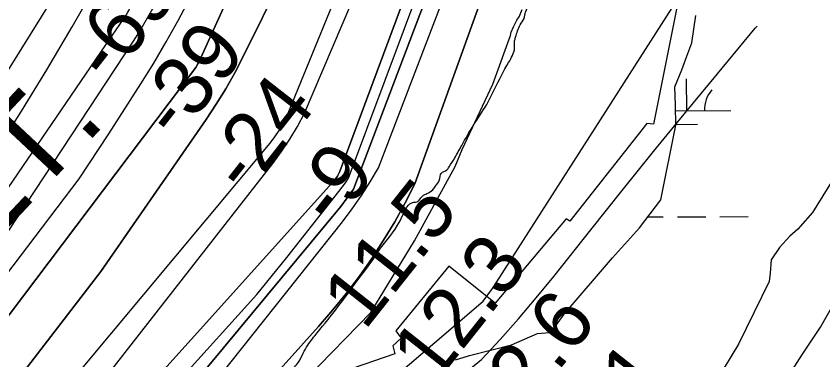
# Model space of a CAD drawing. Extents: x 3361039 to 3398939, y 576572 to 602007.
# Drawn here: x 3386421 to 3387334, y 597245 to 597634 of the extents above; entities that cross this region are included whole.
import ezdxf

# ---------------------------------------------------------------- set-up
doc = ezdxf.new("R2010")
doc.units = 0
for name, color, linetype in [('V-LEVE-TOET', 7, 'Continuous'), ('V-RIVR-EDGE', 7, 'Continuous'), ('V-RIVR-RANG', 7, 'Continuous'), ('V-RRAP-RVMT', 7, 'Continuous'), ('V-RRAP-RVMT-IDEN', 7, 'Continuous'), ('V-SITE-VEGE', 7, 'Continuous'), ('V-TOPO-DPTH', 7, 'Continuous'), ('V-TOPO-MAJR', 7, 'Continuous'), ('V-TOPO-MINR', 7, 'Continuous'), ('V-TOPO-WATR', 7, 'Continuous'), ('V-WETL-SWMP', 7, 'Continuous')]:
    doc.layers.add(name, color=color, linetype=linetype)

msp = doc.modelspace()

# ---------------------------------------------------------------- linework, layer by layer
at = {"layer": 'V-LEVE-TOET'}
msp.add_lwpolyline([(3387289.81, 597218.76), (3387310.69, 597251.05), (3387331.11, 597281.87), (3387356.18, 597326.33), (3387378.38, 597368.33), (3387398.81, 597398.19), (3387423.9, 597441.69), (3387449.51, 597482.76), (3387483.59, 597541.9), (3387515.33, 597595.18), (3387547.67, 597640.23), (3387566.21, 597666.66), (3387583.43, 597696.91)], dxfattribs=at)
at = {"layer": 'V-RIVR-EDGE'}
for points in [[(3386834.88, 597373.08), (3386858.16, 597407.31), (3386871.23, 597423.14), (3386874.76, 597423.48), (3386877.23, 597425.59), (3386881.12, 597430.16), (3386886.06, 597432.97), (3386892.76, 597437.18), (3386895.59, 597441.4), (3386899.84, 597447.73), (3386902.32, 597456.18), (3386908.32, 597459.69), (3386911.15, 597463.21), (3386917.52, 597473.41), (3386925.3, 597487.49), (3386938.75, 597510.36), (3386953.61, 597533.93), (3386962.82, 597551.88), (3386978.39, 597581.44), (3386985.13, 597597.63), (3386985.15, 597605.74), (3386986.22, 597609.96), (3386991.54, 597624.05), (3386995.78, 597631.08), (3386997.56, 597638.48), (3387002.52, 597648.33), (3387008.54, 597658.18), (3387017.37, 597667.68), (3387022.69, 597683.17), (3387027.3, 597692.67), (3387032.61, 597704.64), (3387035.8, 597712.74)], [(3385039.17, 595098.55), (3385046.55, 595110.08), (3385052.21, 595120.28), (3385054.34, 595124.86), (3385060, 595131.89), (3385068.49, 595148.43), (3385075.57, 595161.45), (3385079.11, 595167.79), (3385083.34, 595168.48), (3385085.46, 595169.88), (3385085.82, 595172), (3385085.83, 595177.28), (3385085.84, 595181.16), (3385086.2, 595185.74), (3385086.22, 595190.32), (3385091.53, 595202.99), (3385094.02, 595210.39), (3385097.58, 595226.94), (3385101.48, 595236.44), (3385102.91, 595245.25), (3385105.07, 595261.81), (3385104.74, 595273.08), (3385103.35, 595280.84), (3385099.49, 595285.08), (3385099.49, 595287.19), (3385099.86, 595291.42), (3385099.87, 595298.47), (3385098.83, 595304.46), (3385096.37, 595307.28), (3385096.39, 595312.92), (3385101.32, 595314.32), (3385103.79, 595316.43), (3385103.81, 595321.36), (3385106.28, 595325.58), (3385108.06, 595330.86), (3385108.77, 595335.44), (3385110.56, 595346.36), (3385112.37, 595365.74), (3385114.16, 595377.36), (3385118.41, 595385.1), (3385120.9, 595392.5), (3385120.57, 595401.66), (3385120.59, 595409.77), (3385123.08, 595420.33), (3385126.61, 595424.9), (3385130.15, 595430.88), (3385132.65, 595441.45), (3385135.15, 595457.65), (3385137.31, 595475.62), (3385138.07, 595498.52), (3385142.72, 595525.64), (3385148.43, 595553.11), (3385152.35, 595572.84), (3385153.79, 595583.4), (3385153.82, 595595.03), (3385152.43, 595605.96), (3385150.69, 595613.72), (3385147.18, 595617.6), (3385147.19, 595622.18), (3385148.29, 595641.91), (3385147.61, 595650.37), (3385149.04, 595660.94), (3385151.54, 595672.91), (3385155.44, 595680.3), (3385161.45, 595689.1), (3385174.88, 595704.92), (3385189.37, 595723.21), (3385205.26, 595737.97), (3385217.98, 595749.21), (3385229.99, 595763.28), (3385235.65, 595772.43), (3385242.38, 595783.69), (3385242.39, 595788.97), (3385243.8, 595791.08), (3385255.82, 595805.85), (3385261.49, 595818.52), (3385266.08, 595822.39), (3385272.08, 595825.55), (3385277.73, 595830.82), (3385281.27, 595836.45), (3385285.51, 595840.66), (3385292.23, 595850.87), (3385303.88, 595862.82), (3385309.55, 595873.38), (3385312.74, 595882.88), (3385318.05, 595889.56), (3385324.75, 595895.19), (3385327.24, 595901.87), (3385327.25, 595906.81), (3385329.73, 595911.38), (3385338.57, 595924.4), (3385339.97, 595922.28), (3385342.45, 595924.39), (3385347.04, 595931.78), (3385359.42, 595947.6), (3385367.19, 595954.98), (3385371.43, 595961.32), (3385374.62, 595968.71), (3385379.21, 595972.57), (3385383.79, 595972.56), (3385388.03, 595975.72), (3385397.93, 595989.09), (3385403.92, 595991.19), (3385406.75, 595992.59), (3385414.5, 595992.57), (3385420.5, 595996.79), (3385443.8, 596015.4), (3385458.63, 596027.35), (3385476.99, 596042.81), (3385492.53, 596056.16), (3385508.07, 596068.81), (3385514.78, 596074.78), (3385521.14, 596084.28), (3385525.75, 596094.13), (3385532.11, 596101.17), (3385542.35, 596111.01), (3385562.14, 596134.92), (3385576.63, 596151.44), (3385584.41, 596162.35), (3385590.41, 596166.92), (3385596.05, 596168.31), (3385598.88, 596170.07), (3385600.65, 596173.23), (3385605.23, 596174.28), (3385612.29, 596179.55), (3385619, 596185.87), (3385628.53, 596192.54), (3385646.55, 596211.88), (3385659.63, 596229.11), (3385667.4, 596233.68), (3385673.39, 596235.42), (3385677.98, 596239.99), (3385679.05, 596245.98), (3385681.54, 596253.73), (3385686.49, 596260.41), (3385700.26, 596272.36), (3385722.51, 596291.33), (3385752.88, 596318.74), (3385795.26, 596357.75), (3385843.31, 596408.37), (3385868.03, 596429.81), (3385900.88, 596463.55), (3385921.72, 596481.12), (3385922.43, 596484.29), (3385923.85, 596490.28), (3385925.63, 596496.97), (3385930.94, 596504.35), (3385939.77, 596514.9), (3385953.55, 596530.02), (3385972.27, 596548.65), (3385986.76, 596563.41), (3385999.12, 596573.6), (3386001.6, 596579.94), (3386003.73, 596584.87), (3386006.55, 596587.33), (3386011.48, 596586.26), (3386014.31, 596589.07), (3386018.56, 596598.22), (3386024.57, 596604.9), (3386033.04, 596611.22), (3386047.16, 596622.11), (3386061.63, 596630.53), (3386063.05, 596636.52), (3386069.42, 596646.72), (3386077.9, 596657.63), (3386083.56, 596662.9), (3386086.38, 596663.95), (3386089.2, 596664.29), (3386094.84, 596665.34), (3386098.02, 596668.85), (3386106.5, 596678.35), (3386117.1, 596688.89), (3386129.45, 596699.08), (3386144.63, 596708.56), (3386170.4, 596726.81), (3386181.69, 596732.78), (3386189.11, 596740.51), (3386194.41, 596747.55), (3386198.65, 596751.06), (3386208.17, 596753.15), (3386220.16, 596758.76), (3386225.46, 596762.27), (3386241.7, 596776.68), (3386247.01, 596785.82), (3386256.19, 596795.32), (3386265.01, 596799.88), (3386273.47, 596800.56), (3386278.06, 596800.9), (3386282.64, 596801.95), (3386285.11, 596805.46), (3386289, 596809.68), (3386294.29, 596812.84), (3386307, 596819.15), (3386326.74, 596825.8), (3386338.74, 596831.76), (3386346.16, 596841.25), (3386350.04, 596843.01), (3386359.92, 596848.27), (3386374.04, 596856.69), (3386380.05, 596864.08), (3386384.29, 596871.11), (3386397.37, 596885.88), (3386419.98, 596910.84), (3386428.81, 596916.46), (3386429.16, 596916.46), (3386440.11, 596926.3), (3386445.76, 596933.68), (3386446.48, 596940.73), (3386448.6, 596943.19), (3386464.84, 596954.78), (3386481.08, 596966.01), (3386496.61, 596977.6), (3386512.16, 596993.42), (3386533.35, 597014.87), (3386566.55, 597046.5), (3386598.7, 597080.6), (3386628.02, 597108.36), (3386652.05, 597136.14), (3386668.65, 597151.6), (3386687.02, 597172.35), (3386699.4, 597188.88), (3386716.72, 597211.39), (3386731.57, 597231.44), (3386740.76, 597241.99), (3386746.07, 597252.19), (3386751.38, 597261.34), (3386761.98, 597275.41), (3386785.31, 597304.6), (3386806.88, 597333.79), (3386826.32, 597360.17), (3386834.88, 597373.08)]]:
    msp.add_spline(points, degree=3, dxfattribs=at)
at = {"layer": 'V-RRAP-RVMT'}
for p, q in [((3387172.12, 597662.57), (3387142.32, 597511.39)), ((3387134.59, 597512.43), (3387047.68, 597401.62)), ((3387142.32, 597511.39), (3387134.59, 597512.43)), ((3387043.6, 597404.48), (3386962.99, 597308.97)), ((3387047.68, 597401.62), (3387043.6, 597404.48)), ((3386910.9, 597350.59), (3386850.95, 597277.37)), ((3386962.99, 597308.97), (3386910.9, 597350.59)), ((3386856.76, 597269.39), (3386847.39, 597260.46)), ((3386850.95, 597277.37), (3386856.76, 597269.39)), ((3386847.39, 597260.46), (3386849.82, 597251.36)), ((3386849.82, 597251.36), (3386746.01, 597216.09))]:
    msp.add_line(p, q, dxfattribs=at)
at = {"layer": 'V-SITE-VEGE'}
for p, q in [((3386990.16, 597633.03), (3386993.77, 597641.35)), ((3386983.96, 597621.83), (3386987.83, 597629.38)), ((3386987.83, 597629.38), (3386990.16, 597633.03)), ((3386980.35, 597611.94), (3386981.38, 597615.58)), ((3386981.38, 597615.58), (3386983.96, 597621.83)), ((3386960.64, 597556.73), (3386980.35, 597611.94)), ((3386925.89, 597482.74), (3386960.64, 597556.73)), ((3387397.35, 597533.51), (3387321.83, 597411.41)), ((3386917.91, 597463.7), (3386925.89, 597482.74)), ((3386871.93, 597379.25), (3386917.91, 597463.7)), ((3387321.83, 597411.41), (3387305.56, 597392.81)), ((3387305.56, 597392.81), (3387296.27, 597384.66)), ((3386822.64, 597298.39), (3386871.93, 597379.25)), ((3387296.27, 597384.66), (3387284.65, 597371.87)), ((3387284.65, 597371.87), (3387275.35, 597357.92)), ((3387275.35, 597357.92), (3387274.19, 597342.8)), ((3387274.19, 597342.8), (3387273.03, 597333.5)), ((3387273.03, 597333.5), (3387238.17, 597262.57)), ((3386749.7, 597223.46), (3386822.64, 597298.39)), ((3387238.17, 597262.57), (3387202.15, 597203.27))]:
    msp.add_line(p, q, dxfattribs=at)
at = {"layer": 'V-TOPO-DPTH'}
for points in [[(3387238.52, 600201.49), (3387253.35, 599637.17), (3387254.43, 599613.07), (3387254.49, 599589), (3387253.03, 599564.97), (3387250.56, 599540.98), (3387245.22, 599501.37), (3387238.6, 599457.73), (3387231.01, 599414.28), (3387075.86, 598583.85), (3387075.59, 598580.63), (3387075.14, 598577.43), (3387074.83, 598575.84), (3387072.37, 598564.67), (3387071.41, 598561.08), (3387070.14, 598557.58), (3386627.95, 597581.78), (3386626.89, 597579.68), (3386624.63, 597575.57), (3386216.18, 597034.31)], [(3386216.18, 597034.31), (3386624.63, 597575.57), (3386626.89, 597579.68), (3386627.95, 597581.78), (3387070.14, 598557.58), (3387071.41, 598561.08), (3387072.37, 598564.67), (3387074.83, 598575.84), (3387075.14, 598577.43), (3387075.59, 598580.63), (3387075.86, 598583.85), (3387231.01, 599414.28), (3387238.6, 599457.73), (3387245.22, 599501.37), (3387250.56, 599540.98), (3387253.03, 599564.97), (3387254.49, 599589), (3387254.43, 599613.07), (3387253.35, 599637.17), (3387238.52, 600201.49)], [(3386278, 596973.96), (3386708.89, 597490.1), (3386713.97, 597497.09), (3386718.77, 597504.26), (3386723.13, 597511.71), (3386727.21, 597519.33), (3386854.33, 597830.53), (3386888.11, 597914.95), (3386923.06, 597998.86), (3386959.75, 598082.03), (3387160.3, 598510.28), (3387161.46, 598512.85), (3387162.58, 598515.44), (3387163.61, 598518.07), (3387242.55, 599160.51), (3387249.52, 599206.21), (3387257.39, 599251.77), (3387265.85, 599297.23), (3387317.76, 599561.59), (3387318.8, 599568.12), (3387319.52, 599574.67), (3387319.77, 599581.26), (3387319.7, 599587.87), (3387326.78, 600201.73)], [(3387424.05, 600202), (3387386.28, 599586.37), (3387384.38, 599577.94), (3387382.95, 599569.36), (3387381.56, 599560.78), (3387380.23, 599552.18), (3387378.95, 599543.57), (3387371.96, 599495.26), (3387370.61, 599485.61), (3387369.33, 599475.96), (3387368.13, 599466.29), (3387366.99, 599456.61), (3387366.17, 599446.93), (3387365.7, 599437.23), (3387221.49, 598545.17), (3387213.27, 598519.63), (3387204.66, 598494.23), (3387195.45, 598469.04), (3387185.85, 598443.99), (3387152.26, 598359.32), (3386802.95, 597437.96), (3386795.88, 597427.93), (3386788.49, 597418.13), (3386440.17, 596998.24)], [(3386440.17, 596998.24), (3386788.49, 597418.13), (3386795.88, 597427.93), (3386802.95, 597437.96), (3387152.26, 598359.32), (3387185.85, 598443.99), (3387195.45, 598469.04), (3387204.66, 598494.23), (3387213.27, 598519.63), (3387221.49, 598545.17), (3387365.7, 599437.23), (3387366.17, 599446.93), (3387366.99, 599456.61), (3387368.13, 599466.29), (3387369.33, 599475.96), (3387370.61, 599485.61), (3387371.96, 599495.26), (3387378.95, 599543.57), (3387380.23, 599552.18), (3387381.56, 599560.78), (3387382.95, 599569.36), (3387384.38, 599577.94), (3387386.28, 599586.37), (3387424.05, 600202)], [(3386278, 596973.96), (3386708.89, 597490.1), (3386713.97, 597497.09), (3386718.77, 597504.26), (3386723.13, 597511.71), (3386727.21, 597519.33), (3386854.33, 597830.53), (3386888.11, 597914.95), (3386923.06, 597998.86), (3386959.75, 598082.03), (3387160.3, 598510.28), (3387161.46, 598512.85), (3387162.58, 598515.44), (3387163.61, 598518.07), (3387242.55, 599160.51), (3387249.52, 599206.21), (3387257.39, 599251.77), (3387265.85, 599297.23), (3387317.76, 599561.59)], [(3387298.49, 599549.42), (3387125.19, 598592.2), (3387120.35, 598565.42), (3387114.52, 598538.9), (3386752.75, 597739.93), (3386721.85, 597676.85), (3386678.14, 597587.97), (3386668.6, 597569.61), (3386658.54, 597551.57), (3386647.67, 597533.99), (3386636.28, 597516.73), (3386517.22, 597344.77), (3386327.43, 597098.1)], [(3386327.43, 597098.1), (3386517.22, 597344.77), (3386636.28, 597516.73), (3386647.67, 597533.99), (3386658.54, 597551.57), (3386668.6, 597569.61), (3386678.14, 597587.97), (3386721.85, 597676.85), (3386752.75, 597739.93), (3387114.52, 598538.9), (3387120.35, 598565.42), (3387125.19, 598592.2), (3387298.49, 599549.42)], [(3387316.42, 599395.26), (3387312.61, 599368.23), (3387308.92, 599341.18), (3387305.42, 599314.11), (3387302.04, 599287.02), (3387299.31, 599259.88), (3387185.98, 598529.51), (3387182.09, 598518.55), (3387178.03, 598507.67), (3387173.72, 598496.87), (3386787.73, 597458.92), (3386787.54, 597458.39), (3386787.36, 597457.86), (3386786.75, 597456.29), (3386784.68, 597452.45), (3386782.86, 597450.12), (3386780.04, 597446.72), (3386779.06, 597445.61), (3386299.57, 596912.25)], [(3386299.57, 596912.25), (3386779.06, 597445.61), (3386780.04, 597446.72), (3386782.86, 597450.12), (3386784.68, 597452.45), (3386786.75, 597456.29), (3386787.36, 597457.86), (3386787.54, 597458.39), (3386787.73, 597458.92), (3387173.72, 598496.87), (3387178.03, 598507.67), (3387182.09, 598518.55), (3387185.98, 598529.51), (3387299.31, 599259.88), (3387302.04, 599287.02), (3387305.42, 599314.11), (3387308.92, 599341.18), (3387312.61, 599368.23), (3387316.42, 599395.26)], [(3387230.92, 598441), (3386872.48, 597444.11), (3386861.37, 597422.34), (3386849.64, 597400.93), (3386836.98, 597380.06), (3386823.71, 597359.54), (3386809.57, 597339.6), (3386794.92, 597320.06), (3386779.5, 597301.13), (3386763.55, 597282.61), (3386376.83, 596851.7)]]:
    msp.add_lwpolyline(points, dxfattribs=at)
at = {"layer": 'V-TOPO-MAJR'}
msp.add_lwpolyline([(3386195.01, 597057.26), (3386492.77, 597449.46), (3386526.46, 597500.62), (3386562.52, 597557.11), (3386577.11, 597580.72), (3386591.24, 597604.6), (3386604.68, 597628.88), (3386617.65, 597653.42), (3387004.54, 598575.91), (3387142.03, 599177.28), (3387220.4, 599583.75), (3387221.26, 599590.24), (3387221.75, 599596.73), (3387221.71, 599603.25), (3387221.31, 599609.77), (3387195.6, 600201.37)], dxfattribs=at)
at = {"layer": 'V-TOPO-MINR'}
for points in [[(3386172.59, 597212.06), (3386216.36, 597271.7), (3386259.01, 597332.11), (3386300, 597393.66), (3386339.87, 597455.97), (3386474.91, 597673.5), (3386479.59, 597681.29), (3386484.11, 597689.16), (3386488.4, 597697.17), (3386492.53, 597705.26), (3386525.11, 597771.44), (3386531.54, 597785.21), (3386893.42, 598640.78), (3386895.15, 598644.65), (3386896.8, 598648.55), (3386898.34, 598652.5), (3386899.79, 598656.48), (3386989.29, 599153.47), (3387049.35, 599612.88), (3387051.27, 599633.23), (3387051.1, 599653.66), (3387049.52, 599674.15), (3387000.98, 600200.83)], [(3386188.3, 597110.78), (3386522.3, 597600.17), (3386526.39, 597606.17), (3386530.48, 597612.17), (3386534.56, 597618.18), (3386538.65, 597624.19), (3386545.99, 597635), (3386546.39, 597635.61), (3386547.87, 597638.11), (3386548.79, 597640.07), (3386830.65, 598364.58), (3386879.13, 598491.58), (3386915.47, 598584.43), (3386924.15, 598607.43), (3386932.46, 598630.56), (3386940.22, 598653.89), (3386947.6, 598677.34), (3387137.6, 599587.34), (3387138.34, 599601.39), (3387138.63, 599615.44), (3387138.22, 599629.48), (3387137.35, 599643.52), (3387081.99, 600201.06)], [(3387238.52, 600201.49), (3387253.35, 599637.17), (3387254.43, 599613.07), (3387254.49, 599589), (3387253.03, 599564.97), (3387250.56, 599540.98), (3387245.22, 599501.37), (3387238.6, 599457.73), (3387231.01, 599414.28), (3387075.86, 598583.85), (3387075.59, 598580.63), (3387075.14, 598577.43), (3387074.83, 598575.84), (3387072.37, 598564.67), (3387071.41, 598561.08), (3387070.14, 598557.58), (3386627.95, 597581.78), (3386626.89, 597579.68), (3386624.63, 597575.57), (3386216.18, 597034.31)], [(3386278, 596973.96), (3386708.89, 597490.1), (3386713.97, 597497.09), (3386718.77, 597504.26), (3386723.13, 597511.71), (3386727.21, 597519.33), (3386854.33, 597830.53), (3386888.11, 597914.95), (3386923.06, 597998.86), (3386959.75, 598082.03), (3387160.3, 598510.28), (3387161.46, 598512.85), (3387162.58, 598515.44), (3387163.61, 598518.07), (3387242.55, 599160.51), (3387249.52, 599206.21), (3387257.39, 599251.77), (3387265.85, 599297.23), (3387317.76, 599561.59), (3387318.8, 599568.12), (3387319.52, 599574.67), (3387319.77, 599581.26), (3387319.7, 599587.87), (3387326.78, 600201.73)], [(3386301.86, 596942.31), (3386711.71, 597466.79), (3386721.67, 597480.44), (3386731.07, 597494.46), (3386739.63, 597509), (3386747.61, 597523.9), (3387173.38, 598524.24), (3387284.43, 599309.93), (3387290.13, 599346.07), (3387323.95, 599552.95), (3387325.39, 599563.02), (3387326.58, 599573.11), (3387327.37, 599583.25), (3387327.91, 599593.4), (3387330.71, 599677.66), (3387361.71, 600201.83)], [(3386342.04, 596929.28), (3386693.62, 597318.53), (3386727.46, 597360.4), (3386786.49, 597435.15), (3386790.23, 597440.12), (3386793.82, 597445.2), (3386797.16, 597450.44), (3387190.13, 598501.56), (3387196.34, 598519.02), (3387202.28, 598536.57), (3387334.63, 599372.14), (3387336.83, 599390.36), (3387339.14, 599408.57), (3387341.59, 599426.76), (3387344.15, 599444.93), (3387356.65, 599531.31), (3387359.06, 599548.3), (3387361.43, 599565.31), (3387363.71, 599582.32), (3387365.94, 599599.34), (3387368.78, 599616.2), (3387403.75, 600201.94)], [(3386424.41, 596940.23), (3386790.48, 597401.11), (3386801.52, 597415.75), (3386812.09, 597430.71), (3386821.95, 597446.15), (3386831.34, 597461.9), (3387212.64, 598459.19), (3387221.86, 598485.59), (3387230.46, 598512.2), (3387238.64, 598538.95), (3387399.13, 599534.66), (3387399.03, 599536.11), (3387399.03, 599539.01), (3387399.48, 599543.36), (3387399.88, 599546.25), (3387400.98, 599553.88), (3387401.17, 599555.09), (3387401.88, 599558.68), (3387442.72, 600202.05)], [(3386143.84, 597124.46), (3386335.95, 597389.99), (3386367.44, 597434.8), (3386398.09, 597480.16), (3386427.48, 597526.35), (3386456.03, 597573.08), (3386484.85, 597621.76), (3386497.98, 597644.77), (3386510.61, 597668.04), (3386522.48, 597691.71), (3386533.85, 597715.64), (3386604.54, 597870.86), (3386901.46, 598619.35), (3386906.06, 598630.47), (3386910.47, 598641.66), (3386914.61, 598652.96), (3386918.56, 598664.33), (3387120.94, 599608.51)], [(3386327.43, 597098.1), (3386517.22, 597344.77), (3386636.28, 597516.73), (3386647.67, 597533.99), (3386658.54, 597551.57), (3386668.6, 597569.61), (3386678.14, 597587.97), (3386721.85, 597676.85), (3386752.75, 597739.93), (3387114.52, 598538.9), (3387120.35, 598565.42), (3387125.19, 598592.2), (3387298.49, 599549.42)], [(3386382.33, 597344.63), (3386554.08, 597605.59), (3386560.14, 597615.06), (3386566.03, 597624.63), (3386571.68, 597634.35), (3386577.16, 597644.18), (3386926.71, 598506.92), (3386929.57, 598515.69), (3386932.52, 598524.43), (3386935.59, 598533.13), (3386938.75, 598541.8), (3386941.95, 598550.45), (3386945.12, 598559.12), (3386948.24, 598567.81), (3386951.32, 598576.51), (3386954.94, 598586.83), (3386959.65, 598600.75), (3386964.14, 598614.74), (3386968.31, 598628.82), (3386972.27, 598642.98), (3387043.72, 598910.27), (3387070.28, 599012.86), (3387095.75, 599115.71), (3387183.06, 599514.82)], [(3386299.57, 596912.25), (3386779.06, 597445.61), (3386780.04, 597446.72), (3386782.86, 597450.12), (3386784.68, 597452.45), (3386786.75, 597456.29), (3386787.36, 597457.86), (3386787.54, 597458.39), (3386787.73, 597458.92), (3387173.72, 598496.87), (3387178.03, 598507.67), (3387182.09, 598518.55), (3387185.98, 598529.51), (3387299.31, 599259.88), (3387302.04, 599287.02), (3387305.42, 599314.11), (3387308.92, 599341.18), (3387312.61, 599368.23), (3387316.42, 599395.26)], [(3386376.83, 596851.7), (3386763.55, 597282.61), (3386779.5, 597301.13), (3386794.92, 597320.06), (3386809.57, 597339.6), (3386823.71, 597359.54), (3386836.98, 597380.06), (3386849.64, 597400.93), (3386861.37, 597422.34), (3386872.48, 597444.11), (3387230.92, 598441)], [(3386423.59, 596861), (3386949.55, 597311.18), (3386955.02, 597318.21), (3386960.18, 597325.46), (3386965.14, 597332.87), (3387226.35, 597742.05)], [(3386437.71, 596828.81), (3386947.52, 597245.04), (3386968.71, 597267.92), (3386989.47, 597291.17), (3387009.6, 597314.97), (3387029.31, 597339.13), (3387071.15, 597391.85), (3387106.66, 597436.3), (3387142.36, 597480.6), (3387178.34, 597524.67), (3387214.52, 597568.59), (3387257.28, 597620.17), (3387259.54, 597622.5)]]:
    msp.add_lwpolyline(points, dxfattribs=at)
at = {"layer": 'V-TOPO-WATR'}
msp.add_lwpolyline([(3386440.17, 596998.24), (3386788.49, 597418.13), (3386795.88, 597427.93), (3386802.95, 597437.96), (3387152.26, 598359.32), (3387185.85, 598443.99), (3387195.45, 598469.04), (3387204.66, 598494.23), (3387213.27, 598519.63), (3387221.49, 598545.17), (3387365.7, 599437.23), (3387366.17, 599446.93), (3387366.99, 599456.61), (3387368.13, 599466.29), (3387369.33, 599475.96), (3387370.61, 599485.61), (3387371.96, 599495.26), (3387378.95, 599543.57), (3387380.23, 599552.18), (3387381.56, 599560.78), (3387382.95, 599569.36), (3387384.38, 599577.94), (3387386.28, 599586.37), (3387424.05, 600202)], dxfattribs=at)
at = {"layer": 'V-WETL-SWMP'}
for p, q in [((3387185.39, 597603.76), (3387190.23, 597634.7)), ((3387179.92, 597588.56), (3387185.39, 597603.76)), ((3387175.85, 597577.23), (3387179.92, 597588.56)), ((3387166.33, 597553.91), (3387174.32, 597572.95)), ((3387174.32, 597572.95), (3387175.85, 597577.23)), ((3387179.74, 597526.73), (3387179.64, 597562.73)), ((3387167.1, 597533.05), (3387166.33, 597553.91)), ((3387397.35, 597533.51), (3387321.83, 597411.41)), ((3387167.42, 597510.24), (3387167.1, 597533.05)), ((3387167.19, 597526.7), (3387229.74, 597526.87)), ((3387150.63, 597426.03), (3387167.42, 597510.24)), ((3387167.79, 597511.27), (3387191.79, 597511.33)), ((3387126.32, 597394.14), (3387150.63, 597426.03)), ((3387135.77, 597406.54), (3387153.23, 597406.59)), ((3387169.23, 597406.63), (3387201.23, 597406.72)), ((3387217.23, 597406.76), (3387249.23, 597406.85)), ((3387321.83, 597411.41), (3387305.56, 597392.81)), ((3387095.73, 597360.22), (3387126.32, 597394.14)), ((3387305.56, 597392.81), (3387296.26, 597384.67)), ((3387296.26, 597384.67), (3387284.64, 597371.88)), ((3387284.64, 597371.88), (3387275.35, 597357.92)), ((3387041.28, 597296.36), (3387095.73, 597360.22)), ((3387275.35, 597357.92), (3387274.19, 597342.8)), ((3387274.19, 597342.8), (3387273.03, 597333.5)), ((3387273.03, 597333.5), (3387238.17, 597262.57)), ((3387029.37, 597280.18), (3387041.28, 597296.36)), ((3387024.58, 597275.74), (3387029.37, 597280.18)), ((3386981.58, 597261.56), (3387011, 597274.59)), ((3387011, 597274.59), (3387024.58, 597275.74)), ((3386934.17, 597249.73), (3386981.58, 597261.56)), ((3387238.17, 597262.57), (3387202.15, 597203.27)), ((3386918.22, 597244.66), (3386934.17, 597249.73))]:
    msp.add_line(p, q, dxfattribs=at)
msp.add_arc((3387234.98, 597527.36), 35.25, 139.38648, 180.93014, dxfattribs=at)

# ---------------------------------------------------------------- texts
at = {"layer": 'V-RIVR-RANG'}
for s, rotation, p in [('-69', 51.90742, (3386526.97, 597556.2)), ('-39', 51.90742, (3386603.24, 597491.4)), ('-24', 51.90742, (3386682.11, 597429.93)), ('-9', 51.90742, (3386780.51, 597393.37)), ('11.5', 51.62833, (3386815.54, 597276.9)), ('12.3', 51.62833, (3386894.09, 597215.02)), ('22.6', 51.62833, (3386971.5, 597151.68)), ('25.1', 51.62833, (3387052.66, 597093.1))]:
    msp.add_text(s, height=67, rotation=rotation, dxfattribs=at).set_placement(p)
at = {"layer": 'V-RRAP-RVMT-IDEN'}
msp.add_text('REVET.', height=100, rotation=46.85613, dxfattribs=at).set_placement((3386194.62, 597161.65))

doc.saveas('drawing.dxf')
